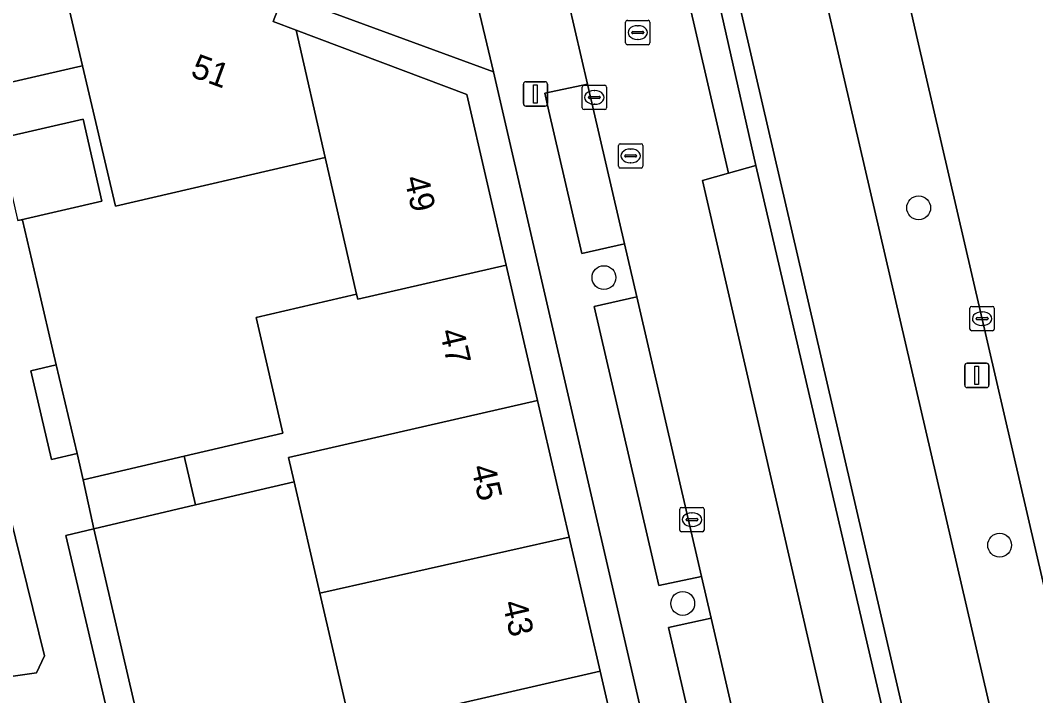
# Model space of a CAD drawing. Extents: x 156412 to 157779, y 382335 to 383768.
# Drawn here: x 156925.07 to 156966.74, y 383095.03 to 383122.73 of the extents above; entities that cross this region are included whole.
import ezdxf

# ---------------------------------------------------------------- set-up
doc = ezdxf.new("R2010")
doc.units = 0
for name, color, linetype in [('IMGEO_Berm_groen', 7, 'Continuous'), ('IMGEO_Berm_open', 7, 'Continuous'), ('IMGEO_Boom', 7, 'Continuous'), ('IMGEO_Erf', 7, 'Continuous'), ('IMGEO_Fietspad_gesloten', 7, 'Continuous'), ('IMGEO_Groenvoorziening', 7, 'Continuous'), ('IMGEO_Haag', 7, 'Continuous'), ('IMGEO_Kolk', 7, 'Continuous'), ('IMGEO_Lichtmast', 7, 'Continuous'), ('IMGEO_OVBaan_gesloten', 7, 'Continuous'), ('IMGEO_Pand', 7, 'Continuous'), ('IMGEO_Pand_nummerreeks', 7, 'Continuous'), ('IMGEO_Parkeervlak_open', 7, 'Continuous'), ('IMGEO_Rijbaan_lokaal_gesloten', 7, 'Continuous'), ('IMGEO_Rioolput', 7, 'Continuous'), ('IMGEO_Voetpad_open', 7, 'Continuous')]:
    doc.layers.add(name, color=color, linetype=linetype)

msp = doc.modelspace()

# ---------------------------------------------------------------- linework, layer by layer
at = {"layer": 'IMGEO_Berm_groen'}
for points in [[(156961.894, 383121.934), (156960.392, 383128.494), (156960.249, 383129.114), (156956.998, 383128.424), (156976.896, 383042.722), (156978.21, 383036.937), (156979.748, 383030.207)], [(156986.301, 383016.299), (156982.207, 383034.26), (156961.894, 383121.934)]]:
    msp.add_lwpolyline(points, dxfattribs=at)
at = {"layer": 'IMGEO_Berm_open'}
msp.add_lwpolyline([(156952.823, 383127.564), (156951.623, 383127.292), (156954.128, 383116.462), (156955.248, 383116.782)], close=True, dxfattribs=at)
at = {"layer": 'IMGEO_Boom'}
for centre in [(156961.936, 383115.041), (156949.021, 383112.178), (156965.26, 383101.207), (156952.253, 383098.818)]:
    msp.add_circle(centre, 0.489, dxfattribs=at)
at = {"layer": 'IMGEO_Erf'}
for points in [[(156944.482, 383120.619), (156935.868, 383123.785), (156935.441, 383122.675), (156936.383, 383122.32), (156943.393, 383119.681), (156945.012, 383112.686), (156946.295, 383107.14), (156947.592, 383101.536), (156948.865, 383096.039), (156950.137, 383090.537), (156950.163, 383090.429), (156951.432, 383084.946), (156952.735, 383079.313), (156954.003, 383073.835), (156955.306, 383068.207), (156956.573, 383062.732), (156957.857, 383057.182), (156957.895, 383057.017), (156959.187, 383051.436), (156960.408, 383051.718)], [(156926.546, 383108.606), (156925.497, 383108.36), (156926.352, 383104.717), (156927.401, 383104.963)], [(156937.364, 383099.238), (156936.307, 383103.808), (156932.258, 383102.854), (156928.092, 383101.872), (156929.966, 383093.793), (156930.21, 383092.757), (156934.367, 383093.735), (156938.417, 383094.687)], [(156921.311, 383102.669), (156923.433, 383095.637), (156925.729, 383095.967), (156926.063, 383096.667), (156924.388, 383103.431)], [(156928.092, 383101.872), (156926.935, 383101.599), (156928.834, 383093.527), (156929.966, 383093.793)]]:
    msp.add_lwpolyline(points, close=True, dxfattribs=at)
msp.add_lwpolyline([(156924.191, 383117.887), (156927.649, 383118.678), (156928.42, 383115.306), (156925.109, 383114.549), (156925.155, 383114.531), (156925.732, 383112.071), (156926.546, 383108.606), (156927.401, 383104.963), (156927.654, 383103.884), (156931.795, 383104.856), (156935.845, 383105.806), (156934.75, 383110.542), (156938.872, 383111.497), (156937.582, 383117.105), (156928.981, 383115.107), (156927.628, 383120.863), (156927.433, 383120.818), (156925.35, 383120.341), (156918.959, 383118.878)], dxfattribs=at)
at = {"layer": 'IMGEO_Fietspad_gesloten'}
msp.add_lwpolyline([(156979.748, 383030.207), (156978.21, 383036.937), (156976.896, 383042.722), (156956.998, 383128.424), (156956.546, 383130.37), (156955.674, 383134.126), (156940.9, 383198.361), (156937.468, 383197.57), (156952.257, 383133.383), (156953.127, 383129.634), (156953.568, 383127.732), (156973.443, 383042.041), (156976.279, 383030.186), (156976.49, 383029.242), (156976.733, 383028.151)], dxfattribs=at)
at = {"layer": 'IMGEO_Groenvoorziening'}
msp.add_lwpolyline([(156953.568, 383127.732), (156953.377, 383127.689), (156952.823, 383127.564), (156955.248, 383116.782), (156960.7, 383093.429), (156964.042, 383078.699), (156968.17, 383061.165), (156971.481, 383046.514), (156975.636, 383029.052), (156976.28, 383029.196), (156976.49, 383029.242), (156976.279, 383030.186), (156973.443, 383042.041)], close=True, dxfattribs=at)
at = {"layer": 'IMGEO_Haag'}
msp.add_lwpolyline([(156953.568, 383127.732), (156953.377, 383127.689), (156952.823, 383127.564), (156955.248, 383116.782), (156960.7, 383093.429), (156964.042, 383078.699), (156968.17, 383061.165), (156971.481, 383046.514), (156975.636, 383029.052), (156976.28, 383029.196), (156976.49, 383029.242), (156976.279, 383030.186), (156973.443, 383042.041)], close=True, dxfattribs=at)
at = {"layer": 'IMGEO_Kolk'}
for p, q in [((156948.129, 383119.14), (156948.129, 383119.992)), ((156948.204, 383120.066), (156949.056, 383120.066)), ((156949.13, 383119.992), (156949.13, 383119.14)), ((156948.388, 383119.56), (156948.388, 383119.572)), ((156948.431, 383119.609), (156948.829, 383119.609)), ((156948.617, 383119.846), (156948.642, 383119.846)), ((156948.872, 383119.572), (156948.872, 383119.56)), ((156948.826, 383119.523), (156948.428, 383119.523)), ((156948.64, 383119.286), (156948.615, 383119.286)), ((156949.056, 383119.066), (156948.204, 383119.066)), ((156964.039, 383110.07), (156964.039, 383110.922)), ((156964.114, 383110.996), (156964.966, 383110.996)), ((156965.04, 383110.922), (156965.04, 383110.07)), ((156964.298, 383110.49), (156964.298, 383110.502)), ((156964.736, 383110.453), (156964.338, 383110.453)), ((156964.341, 383110.539), (156964.739, 383110.539)), ((156964.527, 383110.776), (156964.552, 383110.776)), ((156964.782, 383110.502), (156964.782, 383110.49)), ((156964.966, 383109.996), (156964.114, 383109.996)), ((156964.55, 383110.216), (156964.525, 383110.216)), ((156952.132, 383101.828), (156952.132, 383102.68)), ((156952.207, 383102.754), (156953.059, 383102.754)), ((156952.62, 383102.534), (156952.645, 383102.534)), ((156953.133, 383102.68), (156953.133, 383101.828)), ((156952.391, 383102.248), (156952.391, 383102.26)), ((156952.829, 383102.211), (156952.431, 383102.211)), ((156952.434, 383102.297), (156952.832, 383102.297)), ((156952.875, 383102.26), (156952.875, 383102.248)), ((156953.059, 383101.754), (156952.207, 383101.754)), ((156952.643, 383101.974), (156952.618, 383101.974))]:
    msp.add_line(p, q, dxfattribs=at)
for points in [[(156948.129, 383119.14), (156948.129, 383119.992)], [(156948.204, 383120.066), (156949.056, 383120.066)], [(156949.13, 383119.992), (156949.13, 383119.14)], [(156949.056, 383119.066), (156948.204, 383119.066)], [(156964.039, 383110.07), (156964.039, 383110.922)], [(156964.114, 383110.996), (156964.966, 383110.996)], [(156965.04, 383110.922), (156965.04, 383110.07)], [(156964.966, 383109.996), (156964.114, 383109.996)], [(156952.132, 383101.828), (156952.132, 383102.68)], [(156952.207, 383102.754), (156953.059, 383102.754)], [(156953.133, 383102.68), (156953.133, 383101.828)], [(156953.059, 383101.754), (156952.207, 383101.754)]]:
    msp.add_lwpolyline(points, dxfattribs=at)
for centre, radius, start, end in [((156948.206, 383119.99), 0.0765, 91.552, 178.448), ((156948.206, 383119.99), 0.0765, 91.552, 178.448), ((156949.054, 383119.99), 0.0765, 1.552, 88.448), ((156949.054, 383119.99), 0.0765, 1.552, 88.448), ((156948.428, 383119.569), 0.0403, 85.8775, 175.7526), ((156948.425, 383119.559), 0.0366, 178.938, 274.7102), ((156948.829, 383119.566), 0.043, 264.8664, 352.4533), ((156948.833, 383119.571), 0.0386, 1.7309, 96.639), ((156948.206, 383119.142), 0.0765, 181.552, 268.448), ((156948.206, 383119.142), 0.0765, 181.552, 268.448), ((156949.054, 383119.142), 0.0765, 271.552, 358.448), ((156949.054, 383119.142), 0.0765, 271.552, 358.448), ((156964.116, 383110.92), 0.0765, 91.552, 178.448), ((156964.116, 383110.92), 0.0765, 91.552, 178.448), ((156964.964, 383110.92), 0.0765, 1.552, 88.448), ((156964.964, 383110.92), 0.0765, 1.552, 88.448), ((156964.338, 383110.499), 0.0403, 85.8775, 175.7526), ((156964.335, 383110.489), 0.0366, 178.938, 274.7102), ((156964.739, 383110.496), 0.043, 264.8664, 352.4533), ((156964.743, 383110.501), 0.0386, 1.7309, 96.639), ((156964.116, 383110.072), 0.0765, 181.552, 268.448), ((156964.116, 383110.072), 0.0765, 181.552, 268.448), ((156964.964, 383110.072), 0.0765, 271.552, 358.448), ((156964.964, 383110.072), 0.0765, 271.552, 358.448), ((156952.209, 383102.678), 0.0765, 91.552, 178.448), ((156952.209, 383102.678), 0.0765, 91.552, 178.448), ((156953.057, 383102.678), 0.0765, 1.552, 88.448), ((156953.057, 383102.678), 0.0765, 1.552, 88.448), ((156952.431, 383102.257), 0.0403, 85.8775, 175.7526), ((156952.428, 383102.247), 0.0366, 178.938, 274.7102), ((156952.832, 383102.254), 0.043, 264.8664, 352.4533), ((156952.836, 383102.259), 0.0386, 1.7309, 96.639), ((156952.209, 383101.83), 0.0765, 181.552, 268.448), ((156952.209, 383101.83), 0.0765, 181.552, 268.448), ((156953.057, 383101.83), 0.0765, 271.552, 358.448), ((156953.057, 383101.83), 0.0765, 271.552, 358.448)]:
    msp.add_arc(centre, radius, start, end, dxfattribs=at)
for centre, major_axis, ratio, start_param, end_param in [((156948.616, 383119.566), (-0.387, 0.002), 0.722429, 4.712389, 7.853982), ((156948.641, 383119.566), (-0.39, 0.002), 0.717154, 1.570796, 4.712389), ((156964.526, 383110.496), (-0.387, 0.002), 0.722429, 4.712389, 7.853982), ((156964.551, 383110.496), (-0.39, 0.002), 0.717154, 1.570796, 4.712389), ((156952.619, 383102.254), (-0.387, 0.002), 0.722429, 4.712389, 7.853982), ((156952.644, 383102.254), (-0.39, 0.002), 0.717154, 1.570796, 4.712389)]:
    msp.add_ellipse(centre, major_axis=major_axis, ratio=ratio, start_param=start_param, end_param=end_param, dxfattribs=at)
at = {"layer": 'IMGEO_Lichtmast'}
for p, q in [((156945.715, 383119.312), (156945.715, 383120.112)), ((156945.715, 383120.112), (156945.715, 383119.312)), ((156945.815, 383120.212), (156946.605, 383120.212)), ((156946.605, 383120.212), (156945.815, 383120.212)), ((156946.705, 383120.112), (156946.705, 383119.312)), ((156946.705, 383119.312), (156946.705, 383120.112)), ((156946.605, 383119.212), (156945.815, 383119.212)), ((156945.815, 383119.212), (156946.605, 383119.212)), ((156963.828, 383107.769), (156963.828, 383108.569)), ((156963.828, 383108.569), (156963.828, 383107.769)), ((156963.928, 383108.669), (156964.718, 383108.669)), ((156964.718, 383108.669), (156963.928, 383108.669)), ((156964.818, 383108.569), (156964.818, 383107.769)), ((156964.818, 383107.769), (156964.818, 383108.569)), ((156964.718, 383107.669), (156963.928, 383107.669)), ((156963.928, 383107.669), (156964.718, 383107.669))]:
    msp.add_line(p, q, dxfattribs=at)
for points in [[(156946.135, 383120.087), (156946.285, 383120.087), (156946.285, 383119.337), (156946.135, 383119.337), (156946.135, 383120.087)], [(156964.248, 383108.544), (156964.398, 383108.544), (156964.398, 383107.794), (156964.248, 383107.794), (156964.248, 383108.544)]]:
    msp.add_lwpolyline(points, dxfattribs=at)
for centre, start, end in [((156945.815, 383120.112), 90, 180), ((156945.815, 383120.112), 90, 180), ((156946.605, 383120.112), 0, 90), ((156946.605, 383120.112), 360, 90), ((156945.815, 383119.312), 180, 270), ((156945.815, 383119.312), 180, 270), ((156946.605, 383119.312), 270, 0), ((156946.605, 383119.312), 270, 0), ((156963.928, 383108.569), 90, 180), ((156963.928, 383108.569), 90, 180), ((156964.718, 383108.569), 0, 90), ((156964.718, 383108.569), 360, 90), ((156963.928, 383107.769), 180, 270), ((156963.928, 383107.769), 180, 270), ((156964.718, 383107.769), 270, 0), ((156964.718, 383107.769), 270, 0)]:
    msp.add_arc(centre, 0.1, start, end, dxfattribs=at)
at = {"layer": 'IMGEO_OVBaan_gesloten'}
msp.add_lwpolyline([(156893.788, 383417.14), (156899.018, 383394.504), (156903.691, 383374.292), (156905.912, 383364.684), (156910.056, 383346.657), (156914.565, 383327.212), (156919.339, 383306.196), (156928.184, 383268.218), (156932.364, 383250), (156937.12, 383229.206), (156941.291, 383211.195), (156946.08, 383190.398), (156950.701, 383170.43), (156955.088, 383151.44), (156959.779, 383131.147), (156960.249, 383129.114), (156960.392, 383128.494), (156961.894, 383121.934), (156982.207, 383034.26)], dxfattribs=at)
at = {"layer": 'IMGEO_Pand'}
for points in [[(156926.408, 383126.051), (156925.433, 383126.42), (156925.862, 383127.53), (156922.575, 383128.754), (156922.156, 383127.629), (156916.425, 383129.792), (156917.68, 383124.383), (156918.959, 383118.878), (156925.35, 383120.341), (156927.433, 383120.818), (156927.628, 383120.863)], [(156935.441, 383122.675), (156935.868, 383123.785), (156932.593, 383124.995), (156932.177, 383123.87), (156926.408, 383126.051), (156927.628, 383120.863), (156928.981, 383115.107), (156937.582, 383117.105), (156936.383, 383122.32)], [(156938.872, 383111.497), (156938.919, 383111.293), (156945.012, 383112.686), (156943.393, 383119.681), (156936.383, 383122.32), (156937.582, 383117.105)], [(156924.191, 383117.887), (156924.939, 383114.615), (156924.962, 383114.515), (156925.109, 383114.549), (156928.42, 383115.306), (156927.649, 383118.678)], [(156936.307, 383103.808), (156936.077, 383104.802), (156946.295, 383107.14), (156945.012, 383112.686), (156938.919, 383111.293), (156938.872, 383111.497), (156934.75, 383110.542), (156935.845, 383105.806), (156931.795, 383104.856), (156932.258, 383102.854)], [(156937.364, 383099.238), (156947.592, 383101.536), (156946.295, 383107.14), (156936.077, 383104.802), (156936.307, 383103.808)], [(156932.258, 383102.854), (156931.795, 383104.856), (156927.654, 383103.884), (156928.092, 383101.872)], [(156937.364, 383099.238), (156938.417, 383094.687), (156934.367, 383093.735), (156934.827, 383091.749), (156938.877, 383092.699), (156938.649, 383093.684), (156948.865, 383096.039), (156947.592, 383101.536)], [(156948.865, 383096.039), (156938.649, 383093.684), (156938.877, 383092.699), (156939.934, 383088.129), (156950.137, 383090.537)]]:
    msp.add_lwpolyline(points, close=True, dxfattribs=at)
at = {"layer": 'IMGEO_Parkeervlak_open'}
for points in [[(156948.35, 383120.113), (156946.592, 383119.743), (156946.764, 383118.997), (156948.116, 383113.168), (156949.863, 383113.57)], [(156955.248, 383116.782), (156954.128, 383116.462), (156953.06, 383116.157), (156958.429, 383092.907), (156959.518, 383093.157), (156960.7, 383093.429)], [(156950.369, 383111.384), (156948.621, 383110.988), (156951.273, 383099.549), (156953.018, 383099.928)], [(156953.415, 383098.214), (156951.67, 383097.836), (156954.269, 383086.631), (156956.007, 383087.008)]]:
    msp.add_lwpolyline(points, close=True, dxfattribs=at)
at = {"layer": 'IMGEO_Rijbaan_lokaal_gesloten'}
for points in [[(156896.864, 383335.104), (156896.934, 383334.801), (156897.582, 383334.37), (156898.278, 383333.72), (156899.091, 383332.546), (156899.456, 383331.586), (156899.997, 383329.378), (156926.194, 383216.018), (156930.791, 383196.032), (156947.571, 383123.479), (156948.35, 383120.113), (156949.863, 383113.57), (156950.369, 383111.384), (156953.018, 383099.928), (156953.415, 383098.214), (156956.007, 383087.008), (156956.484, 383084.945), (156959.176, 383073.305), (156959.629, 383071.348), (156963.582, 383054.257), (156964.004, 383052.43), (156964.687, 383049.478), (156965.83, 383044.537), (156968.657, 383032.312)], [(156965.925, 383060.637), (156961.891, 383078.141), (156962.929, 383078.41), (156959.518, 383093.157), (156958.429, 383092.907), (156953.06, 383116.157), (156954.128, 383116.462), (156951.623, 383127.292), (156951.172, 383129.244), (156947.579, 383144.789), (156946.573, 383144.543), (156941.147, 383167.764), (156942.214, 383168.034), (156939.09, 383181.564), (156938.007, 383181.326), (156932.468, 383205.353)]]:
    msp.add_lwpolyline(points, dxfattribs=at)
at = {"layer": 'IMGEO_Rioolput'}
for p, q in [((156949.909, 383121.802), (156949.909, 383122.654)), ((156949.984, 383122.728), (156950.836, 383122.728)), ((156950.397, 383122.508), (156950.422, 383122.508)), ((156950.91, 383122.654), (156950.91, 383121.802)), ((156950.168, 383122.222), (156950.168, 383122.234)), ((156950.606, 383122.185), (156950.208, 383122.185)), ((156950.211, 383122.271), (156950.609, 383122.271)), ((156950.652, 383122.234), (156950.652, 383122.222)), ((156950.836, 383121.728), (156949.984, 383121.728)), ((156950.42, 383121.948), (156950.395, 383121.948)), ((156949.617, 383116.744), (156949.617, 383117.596)), ((156949.692, 383117.67), (156950.544, 383117.67)), ((156950.618, 383117.596), (156950.618, 383116.744)), ((156949.876, 383117.164), (156949.876, 383117.176)), ((156950.314, 383117.127), (156949.916, 383117.127)), ((156949.919, 383117.213), (156950.317, 383117.213)), ((156950.105, 383117.45), (156950.13, 383117.45)), ((156950.36, 383117.176), (156950.36, 383117.164)), ((156950.544, 383116.67), (156949.692, 383116.67)), ((156950.128, 383116.89), (156950.103, 383116.89))]:
    msp.add_line(p, q, dxfattribs=at)
for points in [[(156949.909, 383121.802), (156949.909, 383122.654)], [(156949.984, 383122.728), (156950.836, 383122.728)], [(156950.91, 383122.654), (156950.91, 383121.802)], [(156950.836, 383121.728), (156949.984, 383121.728)], [(156949.617, 383116.744), (156949.617, 383117.596)], [(156949.692, 383117.67), (156950.544, 383117.67)], [(156950.618, 383117.596), (156950.618, 383116.744)], [(156950.544, 383116.67), (156949.692, 383116.67)]]:
    msp.add_lwpolyline(points, dxfattribs=at)
for centre, radius, start, end in [((156949.986, 383122.652), 0.0765, 91.552, 178.448), ((156949.986, 383122.652), 0.0765, 91.552, 178.448), ((156950.834, 383122.652), 0.0765, 1.552, 88.448), ((156950.834, 383122.652), 0.0765, 1.552, 88.448), ((156950.208, 383122.231), 0.0403, 85.8775, 175.7526), ((156950.205, 383122.221), 0.0366, 178.938, 274.7102), ((156950.609, 383122.228), 0.043, 264.8664, 352.4533), ((156950.613, 383122.233), 0.0386, 1.7309, 96.639), ((156949.986, 383121.804), 0.0765, 181.552, 268.448), ((156949.986, 383121.804), 0.0765, 181.552, 268.448), ((156950.834, 383121.804), 0.0765, 271.552, 358.448), ((156950.834, 383121.804), 0.0765, 271.552, 358.448), ((156949.694, 383117.594), 0.0765, 91.552, 178.448), ((156949.694, 383117.594), 0.0765, 91.552, 178.448), ((156950.542, 383117.594), 0.0765, 1.552, 88.448), ((156950.542, 383117.594), 0.0765, 1.552, 88.448), ((156949.916, 383117.173), 0.0403, 85.8775, 175.7526), ((156949.913, 383117.163), 0.0366, 178.938, 274.7102), ((156950.317, 383117.17), 0.043, 264.8664, 352.4533), ((156950.321, 383117.175), 0.0386, 1.7309, 96.639), ((156949.694, 383116.746), 0.0765, 181.552, 268.448), ((156949.694, 383116.746), 0.0765, 181.552, 268.448), ((156950.542, 383116.746), 0.0765, 271.552, 358.448), ((156950.542, 383116.746), 0.0765, 271.552, 358.448)]:
    msp.add_arc(centre, radius, start, end, dxfattribs=at)
for centre, major_axis, ratio, start_param, end_param in [((156950.396, 383122.228), (-0.387, 0.002), 0.722429, 4.712389, 7.853982), ((156950.421, 383122.228), (-0.39, 0.002), 0.717154, 1.570796, 4.712389), ((156950.104, 383117.17), (-0.387, 0.002), 0.722429, 4.712389, 7.853982), ((156950.129, 383117.17), (-0.39, 0.002), 0.717154, 1.570796, 4.712389)]:
    msp.add_ellipse(centre, major_axis=major_axis, ratio=ratio, start_param=start_param, end_param=end_param, dxfattribs=at)
at = {"layer": 'IMGEO_Voetpad_open'}
for points in [[(156895.853, 383330.962), (156896.506, 383327.947), (156906.748, 383283.693), (156907.427, 383280.76), (156914.547, 383250), (156922.376, 383216.171), (156922.95, 383213.682), (156923.279, 383212.251), (156927.208, 383195.206), (156939.055, 383143.808), (156939.868, 383140.195), (156943.025, 383126.762), (156944.482, 383120.619), (156960.408, 383051.718), (156961.085, 383048.791), (156964.964, 383032.009), (156965.291, 383030.587), (156966.27, 383026.397)], [(156961.859, 383053.897), (156957.898, 383070.98), (156959.629, 383071.348), (156959.176, 383073.305), (156957.445, 383072.932), (156954.74, 383084.598), (156956.484, 383084.945), (156956.007, 383087.008), (156954.269, 383086.631), (156951.67, 383097.836), (156953.415, 383098.214), (156953.018, 383099.928), (156951.273, 383099.549), (156948.621, 383110.988), (156950.369, 383111.384), (156949.863, 383113.57), (156948.116, 383113.168), (156946.764, 383118.997), (156946.592, 383119.743), (156948.35, 383120.113), (156947.571, 383123.479), (156945.817, 383123.097), (156929.061, 383195.633)], [(156878.262, 383143.208), (156879.13, 383139.346), (156890.98, 383137.786), (156892.698, 383137.522), (156896.098, 383136.724), (156902.479, 383135.251), (156905.872, 383134.338), (156912.571, 383132.499), (156915.868, 383131.284), (156922.575, 383128.754), (156925.862, 383127.53), (156932.593, 383124.995), (156935.868, 383123.785), (156944.482, 383120.619), (156943.025, 383126.762)], [(156928.834, 383093.527), (156926.935, 383101.599), (156928.092, 383101.872), (156927.654, 383103.884), (156927.401, 383104.963), (156926.352, 383104.717), (156925.497, 383108.36), (156926.546, 383108.606), (156925.732, 383112.071), (156925.155, 383114.531), (156925.109, 383114.549), (156924.962, 383114.515)]]:
    msp.add_lwpolyline(points, dxfattribs=at)
msp.add_lwpolyline([(156921.311, 383102.669), (156924.388, 383103.431), (156926.063, 383096.667), (156925.729, 383095.967), (156923.433, 383095.637)], close=True, dxfattribs=at)

# ---------------------------------------------------------------- texts
at = {"layer": 'IMGEO_Pand_nummerreeks'}
for s, rotation, p in [('51', 339.8892, (156932.012, 383120.438)), ('49', 283.0306, (156940.821, 383116.252)), ('47', 283.0306, (156942.274, 383109.973)), ('45', 283.0306, (156943.562, 383104.404)), ('43', 283.0306, (156944.851, 383098.836))]:
    msp.add_text(s, height=1, rotation=rotation, dxfattribs=at).set_placement(p)

doc.saveas('drawing.dxf')
